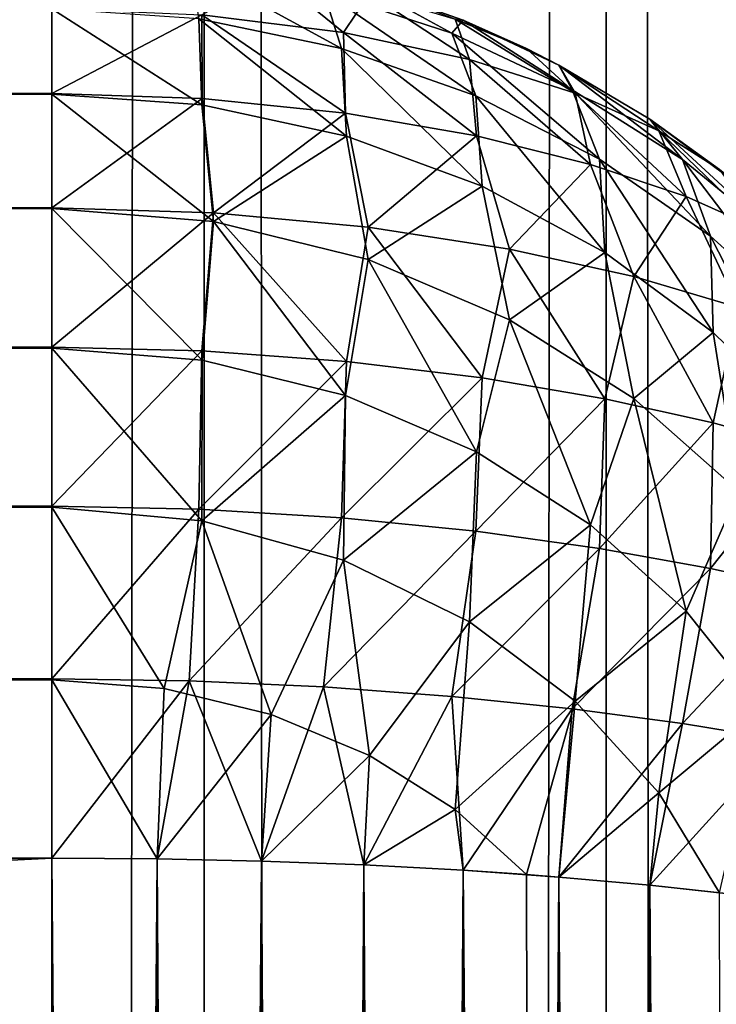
# Model space of a CAD drawing. Extents: x -265 to 265, y 0 to 1027.
# Tile 364 of 396: x 262.94 to 264.23, y 873.03 to 874.85. Entities that reach past the tile are written whole.
import ezdxf

# ---------------------------------------------------------------- set-up
doc = ezdxf.new("R2010")
doc.units = 0
doc.header["$LTSCALE"] = 65.185185
for name, color, linetype in [('247', 7, 'CONTINUOUS'), ('248', 7, 'CONTINUOUS'), ('29', 7, 'CONTINUOUS'), ('30', 7, 'CONTINUOUS'), ('34', 7, 'CONTINUOUS'), ('35', 7, 'CONTINUOUS'), ('41', 7, 'CONTINUOUS'), ('42', 7, 'CONTINUOUS'), ('43', 7, 'CONTINUOUS'), ('46', 7, 'CONTINUOUS'), ('51', 7, 'CONTINUOUS')]:
    doc.layers.add(name, color=color, linetype=linetype)

msp = doc.modelspace()

# ---------------------------------------------------------------- linework, layer by layer
at = {"layer": '247', "color": 7, "linetype": 'CONTINUOUS'}
for points in [[(262.3448, 1, 8.521), (263.2818, 1, 6.9708), (262.3448, 1019, 8.521), (262.3448, 1, 8.521)], [(262.3448, 1019, 8.521), (263.2818, 1, 6.9708), (263.2818, 1019, 6.9708), (262.3448, 1019, 8.521)], [(263.2818, 1, 6.9708), (264.0252, 1, 5.3191), (263.2818, 1019, 6.9708), (263.2818, 1, 6.9708)], [(263.2818, 1019, 6.9708), (264.0252, 1, 5.3191), (264.0252, 1019, 5.3191), (263.2818, 1019, 6.9708)], [(264.0252, 1, 5.3191), (264.5641, 1, 3.5897), (264.0252, 1019, 5.3191), (264.0252, 1, 5.3191)], [(264.0252, 1019, 5.3191), (264.5641, 1, 3.5897), (264.5641, 1019, 3.5897), (264.0252, 1019, 5.3191)]]:
    msp.add_3dface(points, dxfattribs=at)
at = {"layer": '248', "color": 7, "linetype": 'CONTINUOUS'}
for points in [[(263.2818, 1, -6.9708), (262.3448, 1, -8.521), (263.2818, 1019, -6.9708), (263.2818, 1, -6.9708)], [(263.2818, 1019, -6.9708), (262.3448, 1, -8.521), (262.3448, 1019, -8.521), (263.2818, 1019, -6.9708)], [(264.0252, 1, -5.3191), (263.2818, 1, -6.9708), (264.0252, 1019, -5.3191), (264.0252, 1, -5.3191)], [(264.0252, 1019, -5.3191), (263.2818, 1, -6.9708), (263.2818, 1019, -6.9708), (264.0252, 1019, -5.3191)], [(264.5641, 1, -3.5897), (264.0252, 1, -5.3191), (264.5641, 1019, -3.5897), (264.5641, 1, -3.5897)], [(264.5641, 1019, -3.5897), (264.0252, 1, -5.3191), (264.0252, 1019, -5.3191), (264.5641, 1019, -3.5897)]]:
    msp.add_3dface(points, dxfattribs=at)
at = {"layer": '29', "color": 7, "linetype": 'CONTINUOUS'}
for points in [[(263, 874.7142, 15.7566), (-263, 874.8705, 16.0491), (263, 874.8712, 16.051), (263, 874.7142, 15.7566)], [(-263, 874.7131, 15.755), (-263, 874.8705, 16.0491), (263, 874.7142, 15.7566), (-263, 874.7131, 15.755)], [(263, 874.5028, 15.4986), (-263, 874.7131, 15.755), (263, 874.7142, 15.7566), (263, 874.5028, 15.4986)], [(-263, 874.5014, 15.4972), (-263, 874.7131, 15.755), (263, 874.5028, 15.4986), (-263, 874.5014, 15.4972)], [(263, 874.245, 15.2869), (-263, 874.5014, 15.4972), (263, 874.5028, 15.4986), (263, 874.245, 15.2869)], [(-263, 874.2434, 15.2858), (-263, 874.5014, 15.4972), (263, 874.245, 15.2869), (-263, 874.2434, 15.2858)], [(263, 873.9509, 15.1295), (-263, 874.2434, 15.2858), (263, 874.245, 15.2869), (263, 873.9509, 15.1295)], [(-263, 873.949, 15.1288), (-263, 874.2434, 15.2858), (263, 873.9509, 15.1295), (-263, 873.949, 15.1288)], [(263, 873.6317, 15.0327), (-263, 873.949, 15.1288), (263, 873.9509, 15.1295), (263, 873.6317, 15.0327)], [(-263, 873.6297, 15.0323), (-263, 873.949, 15.1288), (263, 873.6317, 15.0327), (-263, 873.6297, 15.0323)], [(263, 873.3, 15), (-263, 873.6297, 15.0323), (263, 873.6317, 15.0327), (263, 873.3, 15)], [(-263, 873.3, 15), (-263, 873.6297, 15.0323), (263, 873.3, 15), (-263, 873.3, 15)]]:
    msp.add_3dface(points, dxfattribs=at)
at = {"layer": '30', "color": 7, "linetype": 'CONTINUOUS'}
for points in [[(-263, 873.3, 15), (263, 873.3, 15), (-263, 846.7, 15), (-263, 873.3, 15)], [(-263, 846.7, 15), (263, 873.3, 15), (263, 846.7, 15), (-263, 846.7, 15)]]:
    msp.add_3dface(points, dxfattribs=at)
at = {"layer": '34', "color": 7, "linetype": 'CONTINUOUS'}
for points in [[(-263, 846.7, 25), (263, 846.7, 25), (-263, 873.3, 25), (-263, 846.7, 25)], [(-263, 873.3, 25), (263, 846.7, 25), (263, 873.3, 25), (-263, 873.3, 25)]]:
    msp.add_3dface(points, dxfattribs=at)
at = {"layer": '35', "color": 7, "linetype": 'CONTINUOUS'}
for points in [[(-263, 874.8712, 23.949), (-263, 874.7142, 24.2434), (263, 874.8705, 23.9509), (-263, 874.8712, 23.949)], [(263, 874.8705, 23.9509), (-263, 874.7142, 24.2434), (263, 874.7131, 24.245), (263, 874.8705, 23.9509)], [(-263, 874.7142, 24.2434), (-263, 874.5028, 24.5014), (263, 874.7131, 24.245), (-263, 874.7142, 24.2434)], [(263, 874.7131, 24.245), (-263, 874.5028, 24.5014), (263, 874.5014, 24.5028), (263, 874.7131, 24.245)], [(-263, 874.5028, 24.5014), (-263, 874.245, 24.7131), (263, 874.5014, 24.5028), (-263, 874.5028, 24.5014)], [(263, 874.5014, 24.5028), (-263, 874.245, 24.7131), (263, 874.2434, 24.7142), (263, 874.5014, 24.5028)], [(-263, 874.245, 24.7131), (-263, 873.9509, 24.8705), (263, 874.2434, 24.7142), (-263, 874.245, 24.7131)], [(263, 874.2434, 24.7142), (-263, 873.9509, 24.8705), (263, 873.949, 24.8712), (263, 874.2434, 24.7142)], [(-263, 873.9509, 24.8705), (-263, 873.6317, 24.9673), (263, 873.949, 24.8712), (-263, 873.9509, 24.8705)], [(263, 873.949, 24.8712), (-263, 873.6317, 24.9673), (263, 873.6297, 24.9677), (263, 873.949, 24.8712)], [(-263, 873.6317, 24.9673), (-263, 873.3, 25), (263, 873.6297, 24.9677), (-263, 873.6317, 24.9673)], [(-263, 873.3, 25), (263, 873.3, 25), (263, 873.6297, 24.9677), (-263, 873.3, 25)]]:
    msp.add_3dface(points, dxfattribs=at)
at = {"layer": '41', "color": 7, "linetype": 'CONTINUOUS'}
for points in [[(263, 873.3, 25), (263, 846.7, 25), (263.1945, 846.7014, 24.9905), (263, 873.3, 25)], [(263, 873.3, 25), (263.1945, 846.7014, 24.9905), (263.1945, 873.2986, 24.9905), (263, 873.3, 25)], [(263.1945, 846.7014, 24.9905), (263.3875, 846.7057, 24.9621), (263.1945, 873.2986, 24.9905), (263.1945, 846.7014, 24.9905)], [(263.1945, 873.2986, 24.9905), (263.3875, 846.7057, 24.9621), (263.3875, 873.2943, 24.9621), (263.1945, 873.2986, 24.9905)], [(263.3875, 846.7057, 24.9621), (263.5768, 846.7127, 24.915), (263.3875, 873.2943, 24.9621), (263.3875, 846.7057, 24.9621)], [(263.3875, 873.2943, 24.9621), (263.5768, 846.7127, 24.915), (263.5768, 873.2873, 24.915), (263.3875, 873.2943, 24.9621)], [(263.5768, 846.7127, 24.915), (263.7608, 846.7226, 24.8497), (263.5768, 873.2873, 24.915), (263.5768, 846.7127, 24.915)], [(263.5768, 873.2873, 24.915), (263.7608, 846.7226, 24.8497), (263.7608, 873.2774, 24.8497), (263.5768, 873.2873, 24.915)], [(263.7608, 846.7226, 24.8497), (263.9377, 846.735, 24.7666), (263.7608, 873.2774, 24.8497), (263.7608, 846.7226, 24.8497)], [(263.7608, 873.2774, 24.8497), (263.9377, 846.735, 24.7666), (263.8774, 873.2696, 24.7973), (263.7608, 873.2774, 24.8497)], [(263.8774, 873.2696, 24.7973), (263.9377, 846.735, 24.7666), (263.9377, 873.265, 24.7666), (263.8774, 873.2696, 24.7973)], [(263.9377, 846.735, 24.7666), (264.1058, 846.75, 24.6665), (263.9377, 873.265, 24.7666), (263.9377, 846.735, 24.7666)], [(263.9377, 873.265, 24.7666), (264.1058, 846.75, 24.6665), (264.1058, 873.25, 24.6665), (263.9377, 873.265, 24.7666)], [(264.1058, 846.75, 24.6665), (264.2635, 846.7675, 24.5503), (264.1058, 873.25, 24.6665), (264.1058, 846.75, 24.6665)], [(264.1058, 873.25, 24.6665), (264.2635, 846.7675, 24.5503), (264.2346, 873.236, 24.5734), (264.1058, 873.25, 24.6665)]]:
    msp.add_3dface(points, dxfattribs=at)
at = {"layer": '42', "color": 7, "linetype": 'CONTINUOUS'}
for points in [[(263.7608, 874.8497, 16.7226), (263.5768, 874.915, 16.7127), (263.7608, 874.8497, 23.2774), (263.7608, 874.8497, 16.7226)], [(263.7608, 874.8497, 23.2774), (263.5768, 874.915, 16.7127), (263.5768, 874.915, 23.2873), (263.7608, 874.8497, 23.2774)], [(263.8774, 874.7973, 16.7304), (263.7608, 874.8497, 16.7226), (263.9377, 874.7666, 23.265), (263.8774, 874.7973, 16.7304)], [(263.9377, 874.7666, 23.265), (263.7608, 874.8497, 16.7226), (263.7608, 874.8497, 23.2774), (263.9377, 874.7666, 23.265)], [(263.9377, 874.7666, 16.735), (263.8774, 874.7973, 16.7304), (263.9377, 874.7666, 23.265), (263.9377, 874.7666, 16.735)], [(264.1058, 874.6665, 16.75), (263.9377, 874.7666, 16.735), (264.1058, 874.6665, 23.25), (264.1058, 874.6665, 16.75)], [(264.1058, 874.6665, 23.25), (263.9377, 874.7666, 16.735), (263.9377, 874.7666, 23.265), (264.1058, 874.6665, 23.25)], [(264.2346, 874.5734, 16.764), (264.1058, 874.6665, 16.75), (264.2635, 874.5503, 23.2325), (264.2346, 874.5734, 16.764)], [(264.2635, 874.5503, 23.2325), (264.1058, 874.6665, 16.75), (264.1058, 874.6665, 23.25), (264.2635, 874.5503, 23.2325)]]:
    msp.add_3dface(points, dxfattribs=at)
at = {"layer": '43', "color": 7, "linetype": 'CONTINUOUS'}
for points in [[(263, 846.7, 15), (263, 873.3, 15), (263.1945, 873.2986, 15.0095), (263, 846.7, 15)], [(263.1945, 846.7014, 15.0095), (263, 846.7, 15), (263.1945, 873.2986, 15.0095), (263.1945, 846.7014, 15.0095)], [(263.3875, 873.2943, 15.0379), (263.1945, 846.7014, 15.0095), (263.1945, 873.2986, 15.0095), (263.3875, 873.2943, 15.0379)], [(263.3875, 846.7057, 15.0379), (263.1945, 846.7014, 15.0095), (263.3875, 873.2943, 15.0379), (263.3875, 846.7057, 15.0379)], [(263.5768, 873.2873, 15.085), (263.3875, 846.7057, 15.0379), (263.3875, 873.2943, 15.0379), (263.5768, 873.2873, 15.085)], [(263.5768, 846.7127, 15.085), (263.3875, 846.7057, 15.0379), (263.5768, 873.2873, 15.085), (263.5768, 846.7127, 15.085)], [(263.7608, 873.2774, 15.1503), (263.5768, 846.7127, 15.085), (263.5768, 873.2873, 15.085), (263.7608, 873.2774, 15.1503)], [(263.7608, 846.7226, 15.1503), (263.5768, 846.7127, 15.085), (263.7608, 873.2774, 15.1503), (263.7608, 846.7226, 15.1503)], [(263.9377, 873.265, 15.2334), (263.7608, 846.7226, 15.1503), (263.7608, 873.2774, 15.1503), (263.9377, 873.265, 15.2334)], [(263.8774, 846.7304, 15.2027), (263.7608, 846.7226, 15.1503), (263.9377, 873.265, 15.2334), (263.8774, 846.7304, 15.2027)], [(263.9377, 846.735, 15.2334), (263.8774, 846.7304, 15.2027), (263.9377, 873.265, 15.2334), (263.9377, 846.735, 15.2334)], [(264.1058, 873.25, 15.3335), (263.9377, 846.735, 15.2334), (263.9377, 873.265, 15.2334), (264.1058, 873.25, 15.3335)], [(264.1058, 846.75, 15.3335), (263.9377, 846.735, 15.2334), (264.1058, 873.25, 15.3335), (264.1058, 846.75, 15.3335)], [(264.2635, 873.2325, 15.4497), (264.1058, 846.75, 15.3335), (264.1058, 873.25, 15.3335), (264.2635, 873.2325, 15.4497)], [(264.2346, 846.764, 15.4266), (264.1058, 846.75, 15.3335), (264.2635, 873.2325, 15.4497), (264.2346, 846.764, 15.4266)]]:
    msp.add_3dface(points, dxfattribs=at)
at = {"layer": '46', "color": 7, "linetype": 'CONTINUOUS'}
for points in [[(263.539, 874.827, 16.1489), (263.2774, 874.8598, 16.076), (263.4057, 874.9362, 16.4344), (263.539, 874.827, 16.1489)], [(263.5873, 874.8993, 16.5104), (263.539, 874.827, 16.1489), (263.4057, 874.9362, 16.4344), (263.5873, 874.8993, 16.5104)], [(263.5768, 874.915, 16.7127), (263.7608, 874.8497, 16.7226), (263.746, 874.8518, 16.6101), (263.5768, 874.915, 16.7127)], [(263.772, 874.7769, 16.263), (263.539, 874.827, 16.1489), (263.5873, 874.8993, 16.5104), (263.772, 874.7769, 16.263)], [(263.746, 874.8518, 16.6101), (263.772, 874.7769, 16.263), (263.5873, 874.8993, 16.5104), (263.746, 874.8518, 16.6101)], [(263, 874.7142, 15.7566), (263, 874.8712, 16.051), (263.2774, 874.8598, 16.076), (263, 874.7142, 15.7566)], [(263.2777, 874.7048, 15.7791), (263, 874.7142, 15.7566), (263.2774, 874.8598, 16.076), (263.2777, 874.7048, 15.7791)], [(263.5429, 874.6777, 15.8446), (263.2777, 874.7048, 15.7791), (263.2774, 874.8598, 16.076), (263.5429, 874.6777, 15.8446)], [(263.539, 874.827, 16.1489), (263.5429, 874.6777, 15.8446), (263.2774, 874.8598, 16.076), (263.539, 874.827, 16.1489)], [(263.7608, 874.8497, 16.7226), (263.8774, 874.7973, 16.7304), (263.746, 874.8518, 16.6101), (263.7608, 874.8497, 16.7226)], [(263.8774, 874.7973, 16.7304), (263.9678, 874.7145, 16.4095), (263.746, 874.8518, 16.6101), (263.8774, 874.7973, 16.7304)], [(263.9678, 874.7145, 16.4095), (263.772, 874.7769, 16.263), (263.746, 874.8518, 16.6101), (263.9678, 874.7145, 16.4095)], [(263.7849, 874.6358, 15.9484), (263.5429, 874.6777, 15.8446), (263.539, 874.827, 16.1489), (263.7849, 874.6358, 15.9484)], [(263.772, 874.7769, 16.263), (263.7849, 874.6358, 15.9484), (263.539, 874.827, 16.1489), (263.772, 874.7769, 16.263)], [(263.8774, 874.7973, 16.7304), (263.9377, 874.7666, 16.735), (263.9678, 874.7145, 16.4095), (263.8774, 874.7973, 16.7304)], [(263.9962, 874.583, 16.0837), (263.7849, 874.6358, 15.9484), (263.772, 874.7769, 16.263), (263.9962, 874.583, 16.0837)], [(263.9678, 874.7145, 16.4095), (263.9962, 874.583, 16.0837), (263.772, 874.7769, 16.263), (263.9678, 874.7145, 16.4095)], [(263.9377, 874.7666, 16.735), (264.1058, 874.6665, 16.75), (264.1224, 874.6451, 16.5791), (263.9377, 874.7666, 16.735)], [(263.9377, 874.7666, 16.735), (264.1224, 874.6451, 16.5791), (263.9678, 874.7145, 16.4095), (263.9377, 874.7666, 16.735)], [(263, 874.5028, 15.4986), (263, 874.7142, 15.7566), (263.2777, 874.7048, 15.7791), (263, 874.5028, 15.4986)], [(263.299, 874.4936, 15.5227), (263, 874.5028, 15.4986), (263.2777, 874.7048, 15.7791), (263.299, 874.4936, 15.5227)], [(263.5429, 874.6777, 15.8446), (263.299, 874.4936, 15.5227), (263.2777, 874.7048, 15.7791), (263.5429, 874.6777, 15.8446)], [(264.1729, 874.5234, 16.2431), (263.9962, 874.583, 16.0837), (263.9678, 874.7145, 16.4095), (264.1729, 874.5234, 16.2431)], [(264.1224, 874.6451, 16.5791), (264.1729, 874.5234, 16.2431), (263.9678, 874.7145, 16.4095), (264.1224, 874.6451, 16.5791)], [(263.5848, 874.4671, 15.5931), (263.299, 874.4936, 15.5227), (263.5429, 874.6777, 15.8446), (263.5848, 874.4671, 15.5931)], [(263.7849, 874.6358, 15.9484), (263.5848, 874.4671, 15.5931), (263.5429, 874.6777, 15.8446), (263.7849, 874.6358, 15.9484)], [(264.1058, 874.6665, 16.75), (264.2346, 874.5734, 16.764), (264.1224, 874.6451, 16.5791), (264.1058, 874.6665, 16.75)], [(263.8463, 874.4263, 15.7045), (263.5848, 874.4671, 15.5931), (263.7849, 874.6358, 15.9484), (263.8463, 874.4263, 15.7045)], [(263.9962, 874.583, 16.0837), (263.8463, 874.4263, 15.7045), (263.7849, 874.6358, 15.9484), (263.9962, 874.583, 16.0837)], [(264.2346, 874.5734, 16.764), (264.3134, 874.4605, 16.4194), (264.1224, 874.6451, 16.5791), (264.2346, 874.5734, 16.764)], [(264.3134, 874.4605, 16.4194), (264.1729, 874.5234, 16.2431), (264.1224, 874.6451, 16.5791), (264.3134, 874.4605, 16.4194)], [(264.0759, 874.3755, 15.8498), (263.8463, 874.4263, 15.7045), (263.9962, 874.583, 16.0837), (264.0759, 874.3755, 15.8498)], [(264.1729, 874.5234, 16.2431), (264.0759, 874.3755, 15.8498), (263.9962, 874.583, 16.0837), (264.1729, 874.5234, 16.2431)], [(264.2695, 874.3184, 16.0214), (264.0759, 874.3755, 15.8498), (264.1729, 874.5234, 16.2431), (264.2695, 874.3184, 16.0214)], [(264.3134, 874.4605, 16.4194), (264.2695, 874.3184, 16.0214), (264.1729, 874.5234, 16.2431), (264.3134, 874.4605, 16.4194)], [(263, 874.245, 15.2869), (263, 874.5028, 15.4986), (263.299, 874.4936, 15.5227), (263, 874.245, 15.2869)], [(263.2772, 874.2382, 15.3066), (263, 874.245, 15.2869), (263.299, 874.4936, 15.5227), (263.2772, 874.2382, 15.3066)], [(263.545, 874.2186, 15.3645), (263.2772, 874.2382, 15.3066), (263.299, 874.4936, 15.5227), (263.545, 874.2186, 15.3645)], [(263.5848, 874.4671, 15.5931), (263.545, 874.2186, 15.3645), (263.299, 874.4936, 15.5227), (263.5848, 874.4671, 15.5931)], [(263.7954, 874.1881, 15.4573), (263.545, 874.2186, 15.3645), (263.5848, 874.4671, 15.5931), (263.7954, 874.1881, 15.4573)], [(263.8463, 874.4263, 15.7045), (263.7954, 874.1881, 15.4573), (263.5848, 874.4671, 15.5931), (263.8463, 874.4263, 15.7045)], [(264.0225, 874.1494, 15.5801), (263.7954, 874.1881, 15.4573), (263.8463, 874.4263, 15.7045), (264.0225, 874.1494, 15.5801)], [(264.0759, 874.3755, 15.8498), (264.0225, 874.1494, 15.5801), (263.8463, 874.4263, 15.7045), (264.0759, 874.3755, 15.8498)], [(264.2226, 874.105, 15.7278), (264.0225, 874.1494, 15.5801), (264.0759, 874.3755, 15.8498), (264.2226, 874.105, 15.7278)], [(264.2695, 874.3184, 16.0214), (264.2226, 874.105, 15.7278), (264.0759, 874.3755, 15.8498), (264.2695, 874.3184, 16.0214)], [(264.3939, 874.0576, 15.895), (264.2226, 874.105, 15.7278), (264.2695, 874.3184, 16.0214), (264.3939, 874.0576, 15.895)], [(263, 873.9509, 15.1295), (263, 874.245, 15.2869), (263.2772, 874.2382, 15.3066), (263, 873.9509, 15.1295)], [(263.2717, 873.9453, 15.148), (263, 873.9509, 15.1295), (263.2772, 874.2382, 15.3066), (263.2717, 873.9453, 15.148)], [(263.545, 874.2186, 15.3645), (263.2717, 873.9453, 15.148), (263.2772, 874.2382, 15.3066), (263.545, 874.2186, 15.3645)], [(263.5354, 873.9293, 15.2026), (263.2717, 873.9453, 15.148), (263.545, 874.2186, 15.3645), (263.5354, 873.9293, 15.2026)], [(263.7954, 874.1881, 15.4573), (263.5354, 873.9293, 15.2026), (263.545, 874.2186, 15.3645), (263.7954, 874.1881, 15.4573)], [(263.7842, 873.9044, 15.2904), (263.5354, 873.9293, 15.2026), (263.7954, 874.1881, 15.4573), (263.7842, 873.9044, 15.2904)], [(264.0225, 874.1494, 15.5801), (263.7842, 873.9044, 15.2904), (263.7954, 874.1881, 15.4573), (264.0225, 874.1494, 15.5801)], [(264.0129, 873.8726, 15.4075), (263.7842, 873.9044, 15.2904), (264.0225, 874.1494, 15.5801), (264.0129, 873.8726, 15.4075)], [(264.2226, 874.105, 15.7278), (264.0129, 873.8726, 15.4075), (264.0225, 874.1494, 15.5801), (264.2226, 874.105, 15.7278)], [(264.2181, 873.8359, 15.5496), (264.0129, 873.8726, 15.4075), (264.2226, 874.105, 15.7278), (264.2181, 873.8359, 15.5496)], [(264.3939, 874.0576, 15.895), (264.2181, 873.8359, 15.5496), (264.2226, 874.105, 15.7278), (264.3939, 874.0576, 15.895)], [(264.3978, 873.7963, 15.7123), (264.2181, 873.8359, 15.5496), (264.3939, 874.0576, 15.895), (264.3978, 873.7963, 15.7123)], [(263, 873.6317, 15.0327), (263, 873.9509, 15.1295), (263.2717, 873.9453, 15.148), (263, 873.6317, 15.0327)], [(263.2541, 873.6278, 15.0488), (263, 873.6317, 15.0327), (263.2717, 873.9453, 15.148), (263.2541, 873.6278, 15.0488)], [(263.5354, 873.9293, 15.2026), (263.2541, 873.6278, 15.0488), (263.2717, 873.9453, 15.148), (263.5354, 873.9293, 15.2026)], [(263.5024, 873.6166, 15.0966), (263.2541, 873.6278, 15.0488), (263.5354, 873.9293, 15.2026), (263.5024, 873.6166, 15.0966)], [(263.7842, 873.9044, 15.2904), (263.5024, 873.6166, 15.0966), (263.5354, 873.9293, 15.2026), (263.7842, 873.9044, 15.2904)], [(263.7398, 873.5988, 15.1741), (263.5024, 873.6166, 15.0966), (263.7842, 873.9044, 15.2904), (263.7398, 873.5988, 15.1741)], [(264.0129, 873.8726, 15.4075), (263.7398, 873.5988, 15.1741), (263.7842, 873.9044, 15.2904), (264.0129, 873.8726, 15.4075)], [(263.962, 873.5758, 15.2789), (263.7398, 873.5988, 15.1741), (264.0129, 873.8726, 15.4075), (263.962, 873.5758, 15.2789)], [(264.2181, 873.8359, 15.5496), (263.962, 873.5758, 15.2789), (264.0129, 873.8726, 15.4075), (264.2181, 873.8359, 15.5496)], [(264.1661, 873.5487, 15.408), (263.962, 873.5758, 15.2789), (264.2181, 873.8359, 15.5496), (264.1661, 873.5487, 15.408)], [(264.3978, 873.7963, 15.7123), (264.1661, 873.5487, 15.408), (264.2181, 873.8359, 15.5496), (264.3978, 873.7963, 15.7123)], [(264.3498, 873.5185, 15.5582), (264.1661, 873.5487, 15.408), (264.3978, 873.7963, 15.7123), (264.3498, 873.5185, 15.5582)], [(263, 873.3, 15), (263, 873.6317, 15.0327), (263.2541, 873.6278, 15.0488), (263, 873.3, 15)], [(263.1945, 873.2986, 15.0095), (263, 873.3, 15), (263.2541, 873.6278, 15.0488), (263.1945, 873.2986, 15.0095)], [(263.3875, 873.2943, 15.0379), (263.1945, 873.2986, 15.0095), (263.2541, 873.6278, 15.0488), (263.3875, 873.2943, 15.0379)], [(263.5024, 873.6166, 15.0966), (263.3875, 873.2943, 15.0379), (263.2541, 873.6278, 15.0488), (263.5024, 873.6166, 15.0966)], [(263.5768, 873.2873, 15.085), (263.3875, 873.2943, 15.0379), (263.5024, 873.6166, 15.0966), (263.5768, 873.2873, 15.085)], [(263.7398, 873.5988, 15.1741), (263.5768, 873.2873, 15.085), (263.5024, 873.6166, 15.0966), (263.7398, 873.5988, 15.1741)], [(263.7608, 873.2774, 15.1503), (263.5768, 873.2873, 15.085), (263.7398, 873.5988, 15.1741), (263.7608, 873.2774, 15.1503)], [(263.962, 873.5758, 15.2789), (263.7608, 873.2774, 15.1503), (263.7398, 873.5988, 15.1741), (263.962, 873.5758, 15.2789)], [(263.9377, 873.265, 15.2334), (263.7608, 873.2774, 15.1503), (263.962, 873.5758, 15.2789), (263.9377, 873.265, 15.2334)], [(264.1661, 873.5487, 15.408), (263.9377, 873.265, 15.2334), (263.962, 873.5758, 15.2789), (264.1661, 873.5487, 15.408)], [(264.1058, 873.25, 15.3335), (263.9377, 873.265, 15.2334), (264.1661, 873.5487, 15.408), (264.1058, 873.25, 15.3335)], [(264.3498, 873.5185, 15.5582), (264.1058, 873.25, 15.3335), (264.1661, 873.5487, 15.408), (264.3498, 873.5185, 15.5582)], [(264.2635, 873.2325, 15.4497), (264.1058, 873.25, 15.3335), (264.3498, 873.5185, 15.5582), (264.2635, 873.2325, 15.4497)]]:
    msp.add_3dface(points, dxfattribs=at)
at = {"layer": '51', "color": 7, "linetype": 'CONTINUOUS'}
for points in [[(263.5024, 874.9034, 23.6166), (263.2541, 874.9512, 23.6278), (263.5354, 874.7974, 23.9293), (263.5024, 874.9034, 23.6166)], [(263.5354, 874.7974, 23.9293), (263.2541, 874.9512, 23.6278), (263.2717, 874.852, 23.9453), (263.5354, 874.7974, 23.9293)], [(263.7398, 874.8259, 23.5988), (263.5768, 874.915, 23.2873), (263.5024, 874.9034, 23.6166), (263.7398, 874.8259, 23.5988)], [(263.7398, 874.8259, 23.5988), (263.5024, 874.9034, 23.6166), (263.7842, 874.7096, 23.9044), (263.7398, 874.8259, 23.5988)], [(263.7842, 874.7096, 23.9044), (263.5024, 874.9034, 23.6166), (263.5354, 874.7974, 23.9293), (263.7842, 874.7096, 23.9044)], [(263.7608, 874.8497, 23.2774), (263.5768, 874.915, 23.2873), (263.7398, 874.8259, 23.5988), (263.7608, 874.8497, 23.2774)], [(263, 874.8705, 23.9509), (263, 874.7131, 24.245), (263.2772, 874.6934, 24.2382), (263, 874.8705, 23.9509)], [(263.2717, 874.852, 23.9453), (263, 874.8705, 23.9509), (263.2772, 874.6934, 24.2382), (263.2717, 874.852, 23.9453)], [(263.5354, 874.7974, 23.9293), (263.2717, 874.852, 23.9453), (263.545, 874.6355, 24.2186), (263.5354, 874.7974, 23.9293)], [(263.545, 874.6355, 24.2186), (263.2717, 874.852, 23.9453), (263.2772, 874.6934, 24.2382), (263.545, 874.6355, 24.2186)], [(263.962, 874.7211, 23.5758), (263.7608, 874.8497, 23.2774), (263.7398, 874.8259, 23.5988), (263.962, 874.7211, 23.5758)], [(263.9377, 874.7666, 23.265), (263.7608, 874.8497, 23.2774), (263.962, 874.7211, 23.5758), (263.9377, 874.7666, 23.265)], [(263.962, 874.7211, 23.5758), (263.7398, 874.8259, 23.5988), (264.0129, 874.5925, 23.8726), (263.962, 874.7211, 23.5758)], [(264.0129, 874.5925, 23.8726), (263.7398, 874.8259, 23.5988), (263.7842, 874.7096, 23.9044), (264.0129, 874.5925, 23.8726)], [(263.7842, 874.7096, 23.9044), (263.5354, 874.7974, 23.9293), (263.7954, 874.5427, 24.1881), (263.7842, 874.7096, 23.9044)], [(263.7954, 874.5427, 24.1881), (263.5354, 874.7974, 23.9293), (263.545, 874.6355, 24.2186), (263.7954, 874.5427, 24.1881)], [(264.1058, 874.6665, 23.25), (263.9377, 874.7666, 23.265), (264.1661, 874.592, 23.5487), (264.1058, 874.6665, 23.25)], [(264.1661, 874.592, 23.5487), (263.9377, 874.7666, 23.265), (263.962, 874.7211, 23.5758), (264.1661, 874.592, 23.5487)], [(264.1661, 874.592, 23.5487), (263.962, 874.7211, 23.5758), (264.2181, 874.4504, 23.8359), (264.1661, 874.592, 23.5487)], [(264.2181, 874.4504, 23.8359), (263.962, 874.7211, 23.5758), (264.0129, 874.5925, 23.8726), (264.2181, 874.4504, 23.8359)], [(263, 874.7131, 24.245), (263, 874.5014, 24.5028), (263.299, 874.4773, 24.4936), (263, 874.7131, 24.245)], [(263.2772, 874.6934, 24.2382), (263, 874.7131, 24.245), (263.299, 874.4773, 24.4936), (263.2772, 874.6934, 24.2382)], [(264.0129, 874.5925, 23.8726), (263.7842, 874.7096, 23.9044), (264.0225, 874.4199, 24.1494), (264.0129, 874.5925, 23.8726)], [(264.0225, 874.4199, 24.1494), (263.7842, 874.7096, 23.9044), (263.7954, 874.5427, 24.1881), (264.0225, 874.4199, 24.1494)], [(263.545, 874.6355, 24.2186), (263.2772, 874.6934, 24.2382), (263.299, 874.4773, 24.4936), (263.545, 874.6355, 24.2186)], [(264.2635, 874.5503, 23.2325), (264.1058, 874.6665, 23.25), (264.3498, 874.4418, 23.5185), (264.2635, 874.5503, 23.2325)], [(264.3498, 874.4418, 23.5185), (264.1058, 874.6665, 23.25), (264.1661, 874.592, 23.5487), (264.3498, 874.4418, 23.5185)], [(263.5848, 874.4069, 24.4671), (263.545, 874.6355, 24.2186), (263.299, 874.4773, 24.4936), (263.5848, 874.4069, 24.4671)], [(263.7954, 874.5427, 24.1881), (263.545, 874.6355, 24.2186), (263.5848, 874.4069, 24.4671), (263.7954, 874.5427, 24.1881)], [(264.2181, 874.4504, 23.8359), (264.0129, 874.5925, 23.8726), (264.2226, 874.2722, 24.105), (264.2181, 874.4504, 23.8359)], [(264.2226, 874.2722, 24.105), (264.0129, 874.5925, 23.8726), (264.0225, 874.4199, 24.1494), (264.2226, 874.2722, 24.105)], [(264.3498, 874.4418, 23.5185), (264.1661, 874.592, 23.5487), (264.3978, 874.2877, 23.7963), (264.3498, 874.4418, 23.5185)], [(264.3978, 874.2877, 23.7963), (264.1661, 874.592, 23.5487), (264.2181, 874.4504, 23.8359), (264.3978, 874.2877, 23.7963)], [(263.8463, 874.2955, 24.4263), (263.7954, 874.5427, 24.1881), (263.5848, 874.4069, 24.4671), (263.8463, 874.2955, 24.4263)], [(264.0225, 874.4199, 24.1494), (263.7954, 874.5427, 24.1881), (263.8463, 874.2955, 24.4263), (264.0225, 874.4199, 24.1494)], [(263, 874.5014, 24.5028), (263, 874.2434, 24.7142), (263.2777, 874.2209, 24.7048), (263, 874.5014, 24.5028)], [(263.299, 874.4773, 24.4936), (263, 874.5014, 24.5028), (263.2777, 874.2209, 24.7048), (263.299, 874.4773, 24.4936)], [(263.5429, 874.1554, 24.6777), (263.299, 874.4773, 24.4936), (263.2777, 874.2209, 24.7048), (263.5429, 874.1554, 24.6777)], [(263.5848, 874.4069, 24.4671), (263.299, 874.4773, 24.4936), (263.5429, 874.1554, 24.6777), (263.5848, 874.4069, 24.4671)], [(264.3978, 874.2877, 23.7963), (264.2181, 874.4504, 23.8359), (264.3939, 874.105, 24.0576), (264.3978, 874.2877, 23.7963)], [(264.3939, 874.105, 24.0576), (264.2181, 874.4504, 23.8359), (264.2226, 874.2722, 24.105), (264.3939, 874.105, 24.0576)], [(264.0759, 874.1502, 24.3755), (264.0225, 874.4199, 24.1494), (263.8463, 874.2955, 24.4263), (264.0759, 874.1502, 24.3755)], [(264.2226, 874.2722, 24.105), (264.0225, 874.4199, 24.1494), (264.0759, 874.1502, 24.3755), (264.2226, 874.2722, 24.105)], [(263.7849, 874.0516, 24.6358), (263.5848, 874.4069, 24.4671), (263.5429, 874.1554, 24.6777), (263.7849, 874.0516, 24.6358)], [(263.8463, 874.2955, 24.4263), (263.5848, 874.4069, 24.4671), (263.7849, 874.0516, 24.6358), (263.8463, 874.2955, 24.4263)], [(263.9962, 873.9163, 24.583), (263.8463, 874.2955, 24.4263), (263.7849, 874.0516, 24.6358), (263.9962, 873.9163, 24.583)], [(264.0759, 874.1502, 24.3755), (263.8463, 874.2955, 24.4263), (263.9962, 873.9163, 24.583), (264.0759, 874.1502, 24.3755)], [(264.2695, 873.9786, 24.3184), (264.2226, 874.2722, 24.105), (264.0759, 874.1502, 24.3755), (264.2695, 873.9786, 24.3184)], [(264.3939, 874.105, 24.0576), (264.2226, 874.2722, 24.105), (264.2695, 873.9786, 24.3184), (264.3939, 874.105, 24.0576)], [(263, 874.2434, 24.7142), (263, 873.949, 24.8712), (263.2774, 873.924, 24.8598), (263, 874.2434, 24.7142)], [(263.2777, 874.2209, 24.7048), (263, 874.2434, 24.7142), (263.2774, 873.924, 24.8598), (263.2777, 874.2209, 24.7048)], [(263.5429, 874.1554, 24.6777), (263.2777, 874.2209, 24.7048), (263.2774, 873.924, 24.8598), (263.5429, 874.1554, 24.6777)], [(263.539, 873.8511, 24.827), (263.5429, 874.1554, 24.6777), (263.2774, 873.924, 24.8598), (263.539, 873.8511, 24.827)], [(263.7849, 874.0516, 24.6358), (263.5429, 874.1554, 24.6777), (263.539, 873.8511, 24.827), (263.7849, 874.0516, 24.6358)], [(264.1729, 873.7569, 24.5234), (264.0759, 874.1502, 24.3755), (263.9962, 873.9163, 24.583), (264.1729, 873.7569, 24.5234)], [(264.2695, 873.9786, 24.3184), (264.0759, 874.1502, 24.3755), (264.1729, 873.7569, 24.5234), (264.2695, 873.9786, 24.3184)], [(263.772, 873.737, 24.7769), (263.7849, 874.0516, 24.6358), (263.539, 873.8511, 24.827), (263.772, 873.737, 24.7769)], [(263.9962, 873.9163, 24.583), (263.7849, 874.0516, 24.6358), (263.772, 873.737, 24.7769), (263.9962, 873.9163, 24.583)], [(264.3134, 873.5806, 24.4605), (264.2695, 873.9786, 24.3184), (264.1729, 873.7569, 24.5234), (264.3134, 873.5806, 24.4605)], [(263, 873.949, 24.8712), (263, 873.6297, 24.9677), (263.2074, 873.6134, 24.9597), (263, 873.949, 24.8712)], [(263.2774, 873.924, 24.8598), (263, 873.949, 24.8712), (263.2074, 873.6134, 24.9597), (263.2774, 873.924, 24.8598)], [(263.4057, 873.5656, 24.9362), (263.2774, 873.924, 24.8598), (263.2074, 873.6134, 24.9597), (263.4057, 873.5656, 24.9362)], [(263.539, 873.8511, 24.827), (263.2774, 873.924, 24.8598), (263.4057, 873.5656, 24.9362), (263.539, 873.8511, 24.827)], [(263.9678, 873.5905, 24.7145), (263.9962, 873.9163, 24.583), (263.772, 873.737, 24.7769), (263.9678, 873.5905, 24.7145)], [(264.1729, 873.7569, 24.5234), (263.9962, 873.9163, 24.583), (263.9678, 873.5905, 24.7145), (264.1729, 873.7569, 24.5234)], [(263.5873, 873.4896, 24.8993), (263.539, 873.8511, 24.827), (263.4057, 873.5656, 24.9362), (263.5873, 873.4896, 24.8993)], [(263.772, 873.737, 24.7769), (263.539, 873.8511, 24.827), (263.5873, 873.4896, 24.8993), (263.772, 873.737, 24.7769)], [(264.1224, 873.4209, 24.6451), (264.1729, 873.7569, 24.5234), (263.9678, 873.5905, 24.7145), (264.1224, 873.4209, 24.6451)], [(264.3134, 873.5806, 24.4605), (264.1729, 873.7569, 24.5234), (264.1224, 873.4209, 24.6451), (264.3134, 873.5806, 24.4605)], [(263.746, 873.3899, 24.8518), (263.772, 873.737, 24.7769), (263.5873, 873.4896, 24.8993), (263.746, 873.3899, 24.8518)], [(263.9678, 873.5905, 24.7145), (263.772, 873.737, 24.7769), (263.746, 873.3899, 24.8518), (263.9678, 873.5905, 24.7145)], [(263, 873.6297, 24.9677), (263, 873.3, 25), (263.1945, 873.2986, 24.9905), (263, 873.6297, 24.9677)], [(263, 873.6297, 24.9677), (263.1945, 873.2986, 24.9905), (263.2074, 873.6134, 24.9597), (263, 873.6297, 24.9677)], [(263.1945, 873.2986, 24.9905), (263.4057, 873.5656, 24.9362), (263.2074, 873.6134, 24.9597), (263.1945, 873.2986, 24.9905)], [(263.8774, 873.2696, 24.7973), (263.9678, 873.5905, 24.7145), (263.746, 873.3899, 24.8518), (263.8774, 873.2696, 24.7973)], [(263.8774, 873.2696, 24.7973), (263.9377, 873.265, 24.7666), (263.9678, 873.5905, 24.7145), (263.8774, 873.2696, 24.7973)], [(263.9377, 873.265, 24.7666), (264.1224, 873.4209, 24.6451), (263.9678, 873.5905, 24.7145), (263.9377, 873.265, 24.7666)], [(264.2346, 873.236, 24.5734), (264.3134, 873.5806, 24.4605), (264.1224, 873.4209, 24.6451), (264.2346, 873.236, 24.5734)], [(263.1945, 873.2986, 24.9905), (263.3875, 873.2943, 24.9621), (263.4057, 873.5656, 24.9362), (263.1945, 873.2986, 24.9905)], [(263.3875, 873.2943, 24.9621), (263.5873, 873.4896, 24.8993), (263.4057, 873.5656, 24.9362), (263.3875, 873.2943, 24.9621)], [(263.3875, 873.2943, 24.9621), (263.5768, 873.2873, 24.915), (263.5873, 873.4896, 24.8993), (263.3875, 873.2943, 24.9621)], [(263.5768, 873.2873, 24.915), (263.746, 873.3899, 24.8518), (263.5873, 873.4896, 24.8993), (263.5768, 873.2873, 24.915)], [(263.9377, 873.265, 24.7666), (264.1058, 873.25, 24.6665), (264.1224, 873.4209, 24.6451), (263.9377, 873.265, 24.7666)], [(264.1058, 873.25, 24.6665), (264.2346, 873.236, 24.5734), (264.1224, 873.4209, 24.6451), (264.1058, 873.25, 24.6665)], [(263.5768, 873.2873, 24.915), (263.7608, 873.2774, 24.8497), (263.746, 873.3899, 24.8518), (263.5768, 873.2873, 24.915)], [(263.7608, 873.2774, 24.8497), (263.8774, 873.2696, 24.7973), (263.746, 873.3899, 24.8518), (263.7608, 873.2774, 24.8497)]]:
    msp.add_3dface(points, dxfattribs=at)

doc.saveas('drawing.dxf')
